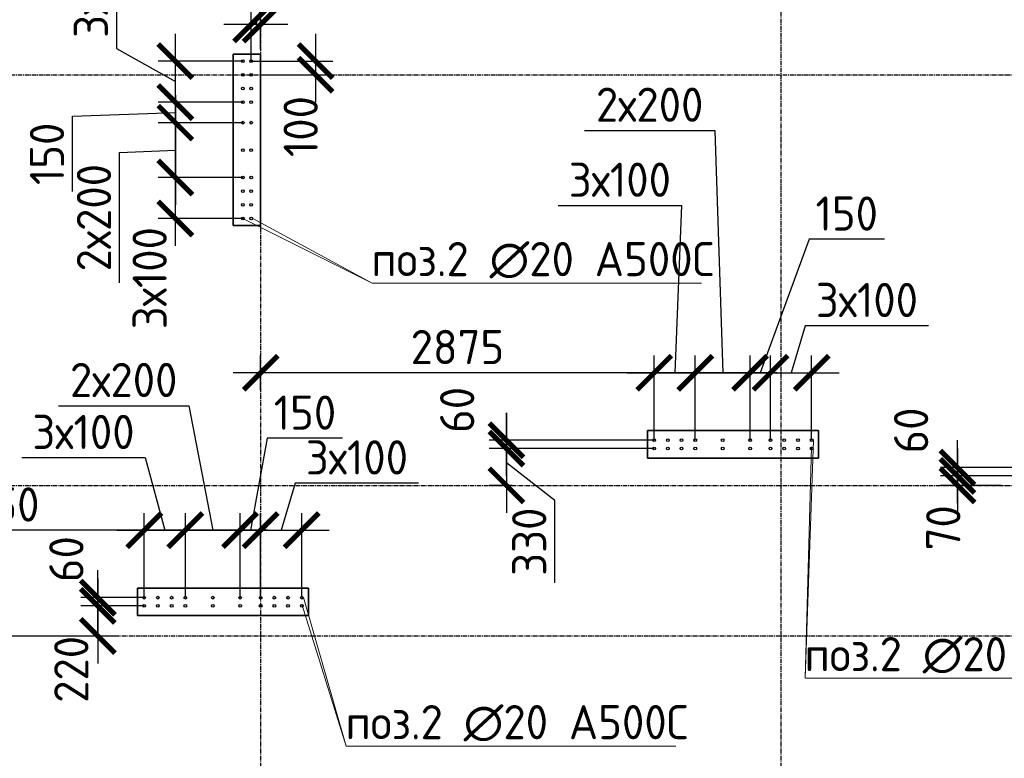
# Model space of a CAD drawing. Header units: millimetres. Extents: x -93479 to 1057970, y -66333 to 172656.
# Tile 463 of 473: x 1013049 to 1020242, y 44568 to 49964. Entities that reach past the tile are written whole.
import ezdxf

# ---------------------------------------------------------------- set-up
doc = ezdxf.new("R2010")
doc.units = ezdxf.units.MM
doc.linetypes.add('______5', pattern=[1100, 800, -100, 100, -100])
doc.linetypes.add('осевая', pattern=[50.8, 31.75, -6.35, 6.35, -6.35])
for name, color, linetype, lineweight in [('1 Стены', 3, 'Continuous', 30), ('Оси', 40, '______5', 18), ('подоснова', 151, 'Continuous', 5), ('РАЗМЕРЫ', 7, 'Continuous', 9)]:
    doc.layers.add(name, color=color, linetype=linetype, lineweight=lineweight)
doc.layers.add('Колонна_ бетон', color=7, linetype='Continuous', lineweight=50, true_color=0xb4b496)
doc.styles.add('GOST-2.304_Type-B', font='GOST_Common.ttf')
doc.dimstyles.new('СПДС', dxfattribs={"dimscale": 100, "dimtxt": 2.5, "dimasz": 2.5, "dimexe": 1.25, "dimexo": 0, "dimtad": 1, "dimdec": 0, "dimtxsty": 'GOST-2.304_Type-B', "dimblk": 'ARCHTICK', "dimcen": 2.5, "dimdle": 2, "dimadec": 0, "dimazin": 2, "dimtfac": 0.75, "dimtdec": 0, "dimtmove": 1, "dimatfit": 3, "dimfxl": 1, "dimtolj": 1, "dimarcsym": 1})

# ---------------------------------------------------------------- blocks, each defined once
blk = doc.blocks.new('_ArchTick')
at = {"color": 0, "linetype": 'ByBlock', "const_width": 0.15}
blk.add_lwpolyline([(-0.5, -0.5), (0.5, 0.5)], dxfattribs=at)
blk = doc.blocks.new('*D1116')
at = {"layer": 'DEFPOINTS', "color": 0, "ltscale": 100, "transparency": 16777216}
for p in [(1014186.2, 48811.3), (1014679.2, 48811.3), (1014679.2, 48511.3)]:
    blk.add_point(p, dxfattribs=at)
at = {"layer": 'РАЗМЕРЫ', "color": 0, "lineweight": -2, "transparency": 16777216}
for p, q in [((1014186.2, 48311.3), (1014186.2, 49011.3)), ((1014679.2, 48811.3), (1014061.2, 48811.3)), ((1014679.2, 48511.3), (1014061.2, 48511.3))]:
    blk.add_line(p, q, dxfattribs=at)
at = {"layer": 'РАЗМЕРЫ', "color": 0, "lineweight": -2, "ltscale": 100, "transparency": 16777216, "xscale": 250, "yscale": 250, "zscale": 250}
for p, rotation in [((1014186.2, 48811.3), 90), ((1014186.2, 48511.3), 270)]:
    blk.add_blockref('_ArchTick', p, dxfattribs=dict(at, rotation=rotation))
at = {"layer": 'РАЗМЕРЫ', "color": 0, "ltscale": 100, "transparency": 16777216, "insert": (1013998.5, 48075.3), "char_height": 250, "attachment_point": 5, "rotation": 90, "style": 'GOST-2.304_Type-B'}
blk.add_mtext('\\A1;3х100', dxfattribs=at)
blk = doc.blocks.new('*D1117')
at = {"layer": 'DEFPOINTS', "color": 0, "ltscale": 100, "transparency": 16777216}
for p in [(1014186.2, 49661.3), (1014679.2, 49661.3), (1014679.2, 49361.3)]:
    blk.add_point(p, dxfattribs=at)
at = {"layer": 'РАЗМЕРЫ', "color": 0, "lineweight": -2, "transparency": 16777216}
for p, q in [((1013756.8, 50654.7), (1013756.8, 49753.9)), ((1014186.2, 49161.3), (1014186.2, 49861.3)), ((1013756.8, 49753.9), (1014186.2, 49511.3)), ((1014679.2, 49661.3), (1014061.2, 49661.3)), ((1014679.2, 49361.3), (1014061.2, 49361.3))]:
    blk.add_line(p, q, dxfattribs=at)
at = {"layer": 'РАЗМЕРЫ', "color": 0, "lineweight": -2, "ltscale": 100, "transparency": 16777216, "xscale": 250, "yscale": 250, "zscale": 250}
for p, rotation in [((1014186.2, 49661.3), 90), ((1014186.2, 49361.3), 270)]:
    blk.add_blockref('_ArchTick', p, dxfattribs=dict(at, rotation=rotation))
at = {"layer": 'РАЗМЕРЫ', "color": 0, "ltscale": 100, "transparency": 16777216, "insert": (1013569.1, 50204.3), "char_height": 250, "attachment_point": 5, "rotation": 90, "style": 'GOST-2.304_Type-B'}
blk.add_mtext('\\A1;3х100', dxfattribs=at)
blk = doc.blocks.new('*D1118')
at = {"layer": 'DEFPOINTS', "color": 0, "ltscale": 100, "transparency": 16777216}
for p in [(1014679.2, 49211.3), (1014186.2, 48811.3), (1014679.2, 48811.3)]:
    blk.add_point(p, dxfattribs=at)
at = {"layer": 'РАЗМЕРЫ', "color": 0, "lineweight": -2, "transparency": 16777216}
for p, q in [((1014186.2, 49411.3), (1014186.2, 48611.3)), ((1014679.2, 49211.3), (1014061.2, 49211.3)), ((1013779.3, 48992.8), (1014186.2, 49011.3)), ((1013779.3, 48041.9), (1013779.3, 48992.8)), ((1014679.2, 48811.3), (1014061.2, 48811.3))]:
    blk.add_line(p, q, dxfattribs=at)
at = {"layer": 'РАЗМЕРЫ', "color": 0, "lineweight": -2, "ltscale": 100, "transparency": 16777216, "xscale": 250, "yscale": 250, "zscale": 250}
for p, rotation in [((1014186.2, 49211.3), 90), ((1014186.2, 48811.3), 270)]:
    blk.add_blockref('_ArchTick', p, dxfattribs=dict(at, rotation=rotation))
at = {"layer": 'РАЗМЕРЫ', "color": 0, "ltscale": 100, "transparency": 16777216, "insert": (1013591.7, 48517.3), "char_height": 250, "attachment_point": 5, "rotation": 90, "style": 'GOST-2.304_Type-B'}
blk.add_mtext('\\A1;2х200', dxfattribs=at)
blk = doc.blocks.new('*D1114')
at = {"layer": 'DEFPOINTS', "color": 0, "ltscale": 100, "transparency": 16777216}
for p in [(1014186.2, 49361.3), (1014679.2, 49361.3), (1014679.2, 49211.3)]:
    blk.add_point(p, dxfattribs=at)
at = {"layer": 'РАЗМЕРЫ', "color": 0, "lineweight": -2, "transparency": 16777216}
for p, q in [((1014186.2, 49011.3), (1014186.2, 49561.3)), ((1014679.2, 49361.3), (1014061.2, 49361.3)), ((1013436.1, 49258.8), (1014186.2, 49286.3)), ((1013436.1, 48708.3), (1013436.1, 49258.8)), ((1014679.2, 49211.3), (1014061.2, 49211.3))]:
    blk.add_line(p, q, dxfattribs=at)
at = {"layer": 'РАЗМЕРЫ', "color": 0, "lineweight": -2, "ltscale": 100, "transparency": 16777216, "xscale": 250, "yscale": 250, "zscale": 250}
for p, rotation in [((1014186.2, 49361.3), 90), ((1014186.2, 49211.3), 270)]:
    blk.add_blockref('_ArchTick', p, dxfattribs=dict(at, rotation=rotation))
at = {"layer": 'РАЗМЕРЫ', "color": 0, "ltscale": 100, "transparency": 16777216, "insert": (1013248.4, 48983.6), "char_height": 250, "attachment_point": 5, "rotation": 90, "style": 'GOST-2.304_Type-B'}
blk.add_mtext('\\A1;150', dxfattribs=at)
blk = doc.blocks.new('*D1115')
at = {"layer": 'DEFPOINTS', "color": 0, "ltscale": 100, "transparency": 16777216}
for p in [(1014739.5, 49928.6), (1014809, 49749.6), (1014739.5, 49661.3)]:
    blk.add_point(p, dxfattribs=at)
at = {"layer": 'РАЗМЕРЫ', "color": 0, "lineweight": -2, "transparency": 16777216}
for p, q in [((1014877.5, 50272.7), (1014774.3, 49928.6)), ((1015301.8, 50272.7), (1014877.5, 50272.7)), ((1014739.5, 49661.3), (1014739.5, 50053.6)), ((1014809, 49749.6), (1014809, 50053.6)), ((1015009, 49928.6), (1014539.5, 49928.6))]:
    blk.add_line(p, q, dxfattribs=at)
at = {"layer": 'РАЗМЕРЫ', "color": 0, "lineweight": -2, "ltscale": 100, "transparency": 16777216, "xscale": 250, "yscale": 250, "zscale": 250}
blk.add_blockref('_ArchTick', (1014739.5, 49928.6), dxfattribs=at)
at = {"layer": 'РАЗМЕРЫ', "color": 0, "lineweight": -2, "ltscale": 100, "transparency": 16777216, "xscale": 250, "yscale": 250, "zscale": 250, "rotation": 180}
blk.add_blockref('_ArchTick', (1014809, 49928.6), dxfattribs=at)
at = {"layer": 'РАЗМЕРЫ', "color": 0, "ltscale": 100, "transparency": 16777216, "insert": (1015089.7, 50460.6), "char_height": 250, "attachment_point": 5, "style": 'GOST-2.304_Type-B'}
blk.add_mtext('\\A1;70', dxfattribs=at)
blk = doc.blocks.new('*D1119')
at = {"layer": 'DEFPOINTS', "color": 0, "ltscale": 100, "transparency": 16777216}
for p in [(1014739.5, 49661.3), (1014809, 49561.3), (1015210.7, 49561.3)]:
    blk.add_point(p, dxfattribs=at)
at = {"layer": 'РАЗМЕРЫ', "color": 0, "lineweight": -2, "transparency": 16777216}
for p, q in [((1015210.7, 49861.3), (1015210.7, 49361.3)), ((1014739.5, 49661.3), (1015335.7, 49661.3)), ((1014809, 49561.3), (1015335.7, 49561.3))]:
    blk.add_line(p, q, dxfattribs=at)
at = {"layer": 'РАЗМЕРЫ', "color": 0, "lineweight": -2, "ltscale": 100, "transparency": 16777216, "xscale": 250, "yscale": 250, "zscale": 250}
for p, rotation in [((1015210.7, 49661.3), 270), ((1015210.7, 49561.3), 90)]:
    blk.add_blockref('_ArchTick', p, dxfattribs=dict(at, rotation=rotation))
at = {"layer": 'РАЗМЕРЫ', "color": 0, "ltscale": 100, "transparency": 16777216, "insert": (1015101.8, 49182.8), "char_height": 250, "attachment_point": 5, "rotation": 90, "style": 'GOST-2.304_Type-B'}
blk.add_mtext('\\A1;100', dxfattribs=at)
blk = doc.blocks.new('*D1128')
at = {"layer": 'DEFPOINTS', "color": 0, "ltscale": 100, "transparency": 16777216}
for p in [(1017984.3, 47384.4), (1017684.3, 46891.4), (1017984.3, 46891.4)]:
    blk.add_point(p, dxfattribs=at)
at = {"layer": 'РАЗМЕРЫ', "color": 0, "lineweight": -2, "transparency": 16777216}
for p, q in [((1016982.9, 48607), (1017883.7, 48607)), ((1017883.7, 48607), (1017834.3, 47384.4)), ((1017684.3, 46891.4), (1017684.3, 47509.4)), ((1017984.3, 46891.4), (1017984.3, 47509.4)), ((1017484.3, 47384.4), (1018184.3, 47384.4))]:
    blk.add_line(p, q, dxfattribs=at)
at = {"layer": 'РАЗМЕРЫ', "color": 0, "lineweight": -2, "ltscale": 100, "transparency": 16777216, "xscale": 250, "yscale": 250, "zscale": 250, "rotation": 180}
blk.add_blockref('_ArchTick', (1017684.3, 47384.4), dxfattribs=at)
at = {"layer": 'РАЗМЕРЫ', "color": 0, "lineweight": -2, "ltscale": 100, "transparency": 16777216, "xscale": 250, "yscale": 250, "zscale": 250}
blk.add_blockref('_ArchTick', (1017984.3, 47384.4), dxfattribs=at)
at = {"layer": 'РАЗМЕРЫ', "color": 0, "ltscale": 100, "transparency": 16777216, "insert": (1017433.3, 48794.6), "char_height": 250, "attachment_point": 5, "style": 'GOST-2.304_Type-B'}
blk.add_mtext('\\A1;3х100', dxfattribs=at)
blk = doc.blocks.new('*D1129')
at = {"layer": 'DEFPOINTS', "color": 0, "ltscale": 100, "transparency": 16777216}
for p in [(1018834.3, 47384.4), (1018534.3, 46891.4), (1018834.3, 46891.4)]:
    blk.add_point(p, dxfattribs=at)
at = {"layer": 'РАЗМЕРЫ', "color": 0, "lineweight": -2, "transparency": 16777216}
for p, q in [((1018787.5, 47728.3), (1018684.3, 47384.4)), ((1019688.3, 47728.3), (1018787.5, 47728.3)), ((1018534.3, 46891.4), (1018534.3, 47509.4)), ((1018834.3, 46891.4), (1018834.3, 47509.4)), ((1018334.3, 47384.4), (1019034.3, 47384.4))]:
    blk.add_line(p, q, dxfattribs=at)
at = {"layer": 'РАЗМЕРЫ', "color": 0, "lineweight": -2, "ltscale": 100, "transparency": 16777216, "xscale": 250, "yscale": 250, "zscale": 250, "rotation": 180}
blk.add_blockref('_ArchTick', (1018534.3, 47384.4), dxfattribs=at)
at = {"layer": 'РАЗМЕРЫ', "color": 0, "lineweight": -2, "ltscale": 100, "transparency": 16777216, "xscale": 250, "yscale": 250, "zscale": 250}
blk.add_blockref('_ArchTick', (1018834.3, 47384.4), dxfattribs=at)
at = {"layer": 'РАЗМЕРЫ', "color": 0, "ltscale": 100, "transparency": 16777216, "insert": (1019237.9, 47915.9), "char_height": 250, "attachment_point": 5, "style": 'GOST-2.304_Type-B'}
blk.add_mtext('\\A1;3х100', dxfattribs=at)
blk = doc.blocks.new('*D1130')
at = {"layer": 'DEFPOINTS', "color": 0, "ltscale": 100, "transparency": 16777216}
for p in [(1017984.3, 47384.4), (1017984.3, 46891.4), (1018384.3, 46891.4)]:
    blk.add_point(p, dxfattribs=at)
at = {"layer": 'РАЗМЕРЫ', "color": 0, "lineweight": -2, "transparency": 16777216}
for p, q in [((1017175.5, 49155.1), (1018126.3, 49155.1)), ((1018126.3, 49155.1), (1018184.3, 47384.4)), ((1017984.3, 46891.4), (1017984.3, 47509.4)), ((1018384.3, 46891.4), (1018384.3, 47509.4)), ((1018584.3, 47384.4), (1017784.3, 47384.4))]:
    blk.add_line(p, q, dxfattribs=at)
at = {"layer": 'РАЗМЕРЫ', "color": 0, "lineweight": -2, "ltscale": 100, "transparency": 16777216, "xscale": 250, "yscale": 250, "zscale": 250, "rotation": 180}
blk.add_blockref('_ArchTick', (1017984.3, 47384.4), dxfattribs=at)
at = {"layer": 'РАЗМЕРЫ', "color": 0, "lineweight": -2, "ltscale": 100, "transparency": 16777216, "xscale": 250, "yscale": 250, "zscale": 250}
blk.add_blockref('_ArchTick', (1018384.3, 47384.4), dxfattribs=at)
at = {"layer": 'РАЗМЕРЫ', "color": 0, "ltscale": 100, "transparency": 16777216, "insert": (1017650.9, 49342.8), "char_height": 250, "attachment_point": 5, "style": 'GOST-2.304_Type-B'}
blk.add_mtext('\\A1;2х200', dxfattribs=at)
blk = doc.blocks.new('*D1126')
at = {"layer": 'DEFPOINTS', "color": 0, "ltscale": 100, "transparency": 16777216}
for p in [(1018534.3, 47384.4), (1018384.3, 46891.4), (1018534.3, 46891.4)]:
    blk.add_point(p, dxfattribs=at)
at = {"layer": 'РАЗМЕРЫ', "color": 0, "lineweight": -2, "transparency": 16777216}
for p, q in [((1018815.4, 48359.9), (1018459.3, 47384.4)), ((1019365.9, 48359.9), (1018815.4, 48359.9)), ((1018384.3, 46891.4), (1018384.3, 47509.4)), ((1018534.3, 46891.4), (1018534.3, 47509.4)), ((1018184.3, 47384.4), (1018734.3, 47384.4))]:
    blk.add_line(p, q, dxfattribs=at)
at = {"layer": 'РАЗМЕРЫ', "color": 0, "lineweight": -2, "ltscale": 100, "transparency": 16777216, "xscale": 250, "yscale": 250, "zscale": 250, "rotation": 180}
blk.add_blockref('_ArchTick', (1018384.3, 47384.4), dxfattribs=at)
at = {"layer": 'РАЗМЕРЫ', "color": 0, "lineweight": -2, "ltscale": 100, "transparency": 16777216, "xscale": 250, "yscale": 250, "zscale": 250}
blk.add_blockref('_ArchTick', (1018534.3, 47384.4), dxfattribs=at)
at = {"layer": 'РАЗМЕРЫ', "color": 0, "ltscale": 100, "transparency": 16777216, "insert": (1019090.6, 48547.5), "char_height": 250, "attachment_point": 5, "style": 'GOST-2.304_Type-B'}
blk.add_mtext('\\A1;150', dxfattribs=at)
blk = doc.blocks.new('*D1127')
at = {"layer": 'DEFPOINTS', "color": 0, "ltscale": 100, "transparency": 16777216}
for p in [(1016604.5, 46891.4), (1017684.3, 46891.4), (1017684.3, 46831)]:
    blk.add_point(p, dxfattribs=at)
at = {"layer": 'РАЗМЕРЫ', "color": 0, "lineweight": -2, "transparency": 16777216}
for p, q in [((1016604.5, 46631), (1016604.5, 47091.4)), ((1017684.3, 46891.4), (1016479.5, 46891.4)), ((1017684.3, 46831), (1016479.5, 46831))]:
    blk.add_line(p, q, dxfattribs=at)
at = {"layer": 'РАЗМЕРЫ', "color": 0, "lineweight": -2, "ltscale": 100, "transparency": 16777216, "xscale": 250, "yscale": 250, "zscale": 250}
for p, rotation in [((1016604.5, 46891.4), 270), ((1016604.5, 46831), 90)]:
    blk.add_blockref('_ArchTick', p, dxfattribs=dict(at, rotation=rotation))
at = {"layer": 'РАЗМЕРЫ', "color": 0, "ltscale": 100, "transparency": 16777216, "insert": (1016244.9, 47113.2), "char_height": 250, "attachment_point": 5, "rotation": 90, "style": 'GOST-2.304_Type-B'}
blk.add_mtext('\\A1;60', dxfattribs=at)
blk = doc.blocks.new('*D1131')
at = {"layer": 'DEFPOINTS', "color": 0, "ltscale": 100, "transparency": 16777216}
for p in [(1014809.3, 47384.4), (1014809.3, 47259.5), (1017684.3, 46891.4)]:
    blk.add_point(p, dxfattribs=at)
at = {"layer": 'РАЗМЕРЫ', "color": 0, "lineweight": -2, "transparency": 16777216}
for p, q in [((1014809.3, 47259.5), (1014809.3, 47509.4)), ((1017684.3, 46891.4), (1017684.3, 47509.4)), ((1017884.3, 47384.4), (1014609.3, 47384.4))]:
    blk.add_line(p, q, dxfattribs=at)
at = {"layer": 'РАЗМЕРЫ', "color": 0, "lineweight": -2, "ltscale": 100, "transparency": 16777216, "xscale": 250, "yscale": 250, "zscale": 250, "rotation": 180}
blk.add_blockref('_ArchTick', (1014809.3, 47384.4), dxfattribs=at)
at = {"layer": 'РАЗМЕРЫ', "color": 0, "lineweight": -2, "ltscale": 100, "transparency": 16777216, "xscale": 250, "yscale": 250, "zscale": 250}
blk.add_blockref('_ArchTick', (1017684.3, 47384.4), dxfattribs=at)
at = {"layer": 'РАЗМЕРЫ', "color": 0, "ltscale": 100, "transparency": 16777216, "insert": (1016246.8, 47572.3), "char_height": 250, "attachment_point": 5, "style": 'GOST-2.304_Type-B'}
blk.add_mtext('\\A1;2875', dxfattribs=at)
blk = doc.blocks.new('*D1133')
at = {"layer": 'DEFPOINTS', "color": 0, "ltscale": 100, "transparency": 16777216}
for p in [(1019899.5, 46691.4), (1020979.3, 46691.4), (1020979.3, 46631)]:
    blk.add_point(p, dxfattribs=at)
at = {"layer": 'РАЗМЕРЫ', "color": 0, "lineweight": -2, "transparency": 16777216}
for p, q in [((1019899.5, 46431), (1019899.5, 46891.4)), ((1020979.3, 46691.4), (1019774.5, 46691.4)), ((1020979.3, 46631), (1019774.5, 46631))]:
    blk.add_line(p, q, dxfattribs=at)
at = {"layer": 'РАЗМЕРЫ', "color": 0, "lineweight": -2, "ltscale": 100, "transparency": 16777216, "xscale": 250, "yscale": 250, "zscale": 250}
for p, rotation in [((1019899.5, 46691.4), 270), ((1019899.5, 46631), 90)]:
    blk.add_blockref('_ArchTick', p, dxfattribs=dict(at, rotation=rotation))
at = {"layer": 'РАЗМЕРЫ', "color": 0, "ltscale": 100, "transparency": 16777216, "insert": (1019560.9, 46962.5), "char_height": 250, "attachment_point": 5, "rotation": 90, "style": 'GOST-2.304_Type-B'}
blk.add_mtext('\\A1;60', dxfattribs=at)
blk = doc.blocks.new('*D1144')
at = {"layer": 'DEFPOINTS', "color": 0, "ltscale": 100, "transparency": 16777216}
for p in [(1020979.3, 46631), (1019899.5, 46561.4), (1020218.4, 46561.4)]:
    blk.add_point(p, dxfattribs=at)
at = {"layer": 'РАЗМЕРЫ', "color": 0, "lineweight": -2, "transparency": 16777216}
for p, q in [((1019899.5, 46831), (1019899.5, 46361.4)), ((1020979.3, 46631), (1019774.5, 46631)), ((1020218.4, 46561.4), (1019774.5, 46561.4))]:
    blk.add_line(p, q, dxfattribs=at)
at = {"layer": 'РАЗМЕРЫ', "color": 0, "lineweight": -2, "ltscale": 100, "transparency": 16777216, "xscale": 250, "yscale": 250, "zscale": 250}
for p, rotation in [((1019899.5, 46631), 270), ((1019899.5, 46561.4), 90)]:
    blk.add_blockref('_ArchTick', p, dxfattribs=dict(at, rotation=rotation))
at = {"layer": 'РАЗМЕРЫ', "color": 0, "ltscale": 100, "transparency": 16777216, "insert": (1019795.6, 46251.6), "char_height": 250, "attachment_point": 5, "rotation": 90, "style": 'GOST-2.304_Type-B'}
blk.add_mtext('\\A1;70', dxfattribs=at)
blk = doc.blocks.new('оси2')
at = {"layer": 'Оси', "color": 7, "linetype": 'осевая', "lineweight": 25, "transparency": 33554687}
for p, q in [((1020445.5, 5465.4), (1020445.5, -20739.3)), ((1024245.5, 5465.4), (1024245.5, -20739.3)), ((979200, -1392.9), (1032582.1, -1392.9)), ((979200, -4392.9), (1032582.1, -4392.9)), ((979200, -5492.9), (1032582.1, -5492.9))]:
    blk.add_line(p, q, dxfattribs=at)
blk = doc.blocks.new('*D1440')
at = {"layer": 'DEFPOINTS', "color": 0, "ltscale": 100, "transparency": 16777216}
for p in [(1017684.3, 46891.4), (1016604.5, 46561.4), (1016646.9, 46561.4)]:
    blk.add_point(p, dxfattribs=at)
at = {"layer": 'РАЗМЕРЫ', "color": 0, "lineweight": -2, "transparency": 16777216}
for p, q in [((1016604.5, 47091.4), (1016604.5, 46361.4)), ((1017684.3, 46891.4), (1016479.5, 46891.4)), ((1016958.9, 46450.3), (1016604.5, 46726.4)), ((1016646.9, 46561.4), (1016479.5, 46561.4)), ((1016958.9, 45849.8), (1016958.9, 46450.3))]:
    blk.add_line(p, q, dxfattribs=at)
at = {"layer": 'РАЗМЕРЫ', "color": 0, "lineweight": -2, "ltscale": 100, "transparency": 16777216, "xscale": 250, "yscale": 250, "zscale": 250}
for p, rotation in [((1016604.5, 46891.4), 90), ((1016604.5, 46561.4), 270)]:
    blk.add_blockref('_ArchTick', p, dxfattribs=dict(at, rotation=rotation))
at = {"layer": 'РАЗМЕРЫ', "color": 0, "ltscale": 100, "transparency": 16777216, "insert": (1016771.2, 46150), "char_height": 250, "attachment_point": 5, "rotation": 90, "style": 'GOST-2.304_Type-B'}
blk.add_mtext('\\A1;330', dxfattribs=at)
blk = doc.blocks.new('*D1448')
at = {"layer": 'DEFPOINTS', "color": 0, "ltscale": 100, "transparency": 16777216}
for p in [(1014259.2, 46234.4), (1013959.2, 45741.4), (1014259.2, 45741.4)]:
    blk.add_point(p, dxfattribs=at)
at = {"layer": 'РАЗМЕРЫ', "color": 0, "lineweight": -2, "transparency": 16777216}
for p, q in [((1013064.7, 46764.3), (1013965.5, 46764.3)), ((1013965.5, 46764.3), (1014109.2, 46234.4)), ((1013959.2, 45741.4), (1013959.2, 46359.4)), ((1014259.2, 45741.4), (1014259.2, 46359.4)), ((1013759.2, 46234.4), (1014459.2, 46234.4))]:
    blk.add_line(p, q, dxfattribs=at)
at = {"layer": 'РАЗМЕРЫ', "color": 0, "lineweight": -2, "ltscale": 100, "transparency": 16777216, "xscale": 250, "yscale": 250, "zscale": 250, "rotation": 180}
blk.add_blockref('_ArchTick', (1013959.2, 46234.4), dxfattribs=at)
at = {"layer": 'РАЗМЕРЫ', "color": 0, "lineweight": -2, "ltscale": 100, "transparency": 16777216, "xscale": 250, "yscale": 250, "zscale": 250}
blk.add_blockref('_ArchTick', (1014259.2, 46234.4), dxfattribs=at)
at = {"layer": 'РАЗМЕРЫ', "color": 0, "ltscale": 100, "transparency": 16777216, "insert": (1013515.1, 46951.9), "char_height": 250, "attachment_point": 5, "style": 'GOST-2.304_Type-B'}
blk.add_mtext('\\A1;3х100', dxfattribs=at)
blk = doc.blocks.new('*D1449')
at = {"layer": 'DEFPOINTS', "color": 0, "ltscale": 100, "transparency": 16777216}
for p in [(1015109.2, 46234.4), (1014809.2, 45741.4), (1015109.2, 45741.4)]:
    blk.add_point(p, dxfattribs=at)
at = {"layer": 'РАЗМЕРЫ', "color": 0, "lineweight": -2, "transparency": 16777216}
for p, q in [((1015062.4, 46578.3), (1014959.2, 46234.4)), ((1015963.1, 46578.3), (1015062.4, 46578.3)), ((1014809.2, 45741.4), (1014809.2, 46359.4)), ((1015109.2, 45741.4), (1015109.2, 46359.4)), ((1014609.2, 46234.4), (1015309.2, 46234.4))]:
    blk.add_line(p, q, dxfattribs=at)
at = {"layer": 'РАЗМЕРЫ', "color": 0, "lineweight": -2, "ltscale": 100, "transparency": 16777216, "xscale": 250, "yscale": 250, "zscale": 250, "rotation": 180}
blk.add_blockref('_ArchTick', (1014809.2, 46234.4), dxfattribs=at)
at = {"layer": 'РАЗМЕРЫ', "color": 0, "lineweight": -2, "ltscale": 100, "transparency": 16777216, "xscale": 250, "yscale": 250, "zscale": 250}
blk.add_blockref('_ArchTick', (1015109.2, 46234.4), dxfattribs=at)
at = {"layer": 'РАЗМЕРЫ', "color": 0, "ltscale": 100, "transparency": 16777216, "insert": (1015512.7, 46765.9), "char_height": 250, "attachment_point": 5, "style": 'GOST-2.304_Type-B'}
blk.add_mtext('\\A1;3х100', dxfattribs=at)
blk = doc.blocks.new('*D1450')
at = {"layer": 'DEFPOINTS', "color": 0, "ltscale": 100, "transparency": 16777216}
for p in [(1014259.2, 46234.4), (1014259.2, 45741.4), (1014659.2, 45741.4)]:
    blk.add_point(p, dxfattribs=at)
at = {"layer": 'РАЗМЕРЫ', "color": 0, "lineweight": -2, "transparency": 16777216}
for p, q in [((1013333.5, 47143.9), (1014284.3, 47143.9)), ((1014284.3, 47143.9), (1014459.2, 46234.4)), ((1014259.2, 45741.4), (1014259.2, 46359.4)), ((1014659.2, 45741.4), (1014659.2, 46359.4)), ((1014859.2, 46234.4), (1014059.2, 46234.4))]:
    blk.add_line(p, q, dxfattribs=at)
at = {"layer": 'РАЗМЕРЫ', "color": 0, "lineweight": -2, "ltscale": 100, "transparency": 16777216, "xscale": 250, "yscale": 250, "zscale": 250, "rotation": 180}
blk.add_blockref('_ArchTick', (1014259.2, 46234.4), dxfattribs=at)
at = {"layer": 'РАЗМЕРЫ', "color": 0, "lineweight": -2, "ltscale": 100, "transparency": 16777216, "xscale": 250, "yscale": 250, "zscale": 250}
blk.add_blockref('_ArchTick', (1014659.2, 46234.4), dxfattribs=at)
at = {"layer": 'РАЗМЕРЫ', "color": 0, "ltscale": 100, "transparency": 16777216, "insert": (1013808.9, 47331.5), "char_height": 250, "attachment_point": 5, "style": 'GOST-2.304_Type-B'}
blk.add_mtext('\\A1;2х200', dxfattribs=at)
blk = doc.blocks.new('*D1446')
at = {"layer": 'DEFPOINTS', "color": 0, "ltscale": 100, "transparency": 16777216}
for p in [(1014809.2, 46234.4), (1014659.2, 45741.4), (1014809.2, 45741.4)]:
    blk.add_point(p, dxfattribs=at)
at = {"layer": 'РАЗМЕРЫ', "color": 0, "lineweight": -2, "transparency": 16777216}
for p, q in [((1014857.9, 46905.6), (1014734.2, 46234.4)), ((1015408.3, 46905.6), (1014857.9, 46905.6)), ((1014659.2, 45741.4), (1014659.2, 46359.4)), ((1014809.2, 45741.4), (1014809.2, 46359.4)), ((1014459.2, 46234.4), (1015009.2, 46234.4))]:
    blk.add_line(p, q, dxfattribs=at)
at = {"layer": 'РАЗМЕРЫ', "color": 0, "lineweight": -2, "ltscale": 100, "transparency": 16777216, "xscale": 250, "yscale": 250, "zscale": 250, "rotation": 180}
blk.add_blockref('_ArchTick', (1014659.2, 46234.4), dxfattribs=at)
at = {"layer": 'РАЗМЕРЫ', "color": 0, "lineweight": -2, "ltscale": 100, "transparency": 16777216, "xscale": 250, "yscale": 250, "zscale": 250}
blk.add_blockref('_ArchTick', (1014809.2, 46234.4), dxfattribs=at)
at = {"layer": 'РАЗМЕРЫ', "color": 0, "ltscale": 100, "transparency": 16777216, "insert": (1015133.1, 47093.2), "char_height": 250, "attachment_point": 5, "style": 'GOST-2.304_Type-B'}
blk.add_mtext('\\A1;150', dxfattribs=at)
blk = doc.blocks.new('*D1447')
at = {"layer": 'DEFPOINTS', "color": 0, "ltscale": 100, "transparency": 16777216}
for p in [(1013620.2, 45741.4), (1013959.2, 45741.4), (1013959.2, 45681)]:
    blk.add_point(p, dxfattribs=at)
at = {"layer": 'РАЗМЕРЫ', "color": 0, "lineweight": -2, "transparency": 16777216}
for p, q in [((1013620.2, 45481), (1013620.2, 45941.4)), ((1013959.2, 45741.4), (1013495.2, 45741.4)), ((1013959.2, 45681), (1013495.2, 45681))]:
    blk.add_line(p, q, dxfattribs=at)
at = {"layer": 'РАЗМЕРЫ', "color": 0, "lineweight": -2, "ltscale": 100, "transparency": 16777216, "xscale": 250, "yscale": 250, "zscale": 250}
for p, rotation in [((1013620.2, 45741.4), 270), ((1013620.2, 45681), 90)]:
    blk.add_blockref('_ArchTick', p, dxfattribs=dict(at, rotation=rotation))
at = {"layer": 'РАЗМЕРЫ', "color": 0, "ltscale": 100, "transparency": 16777216, "insert": (1013390.2, 46022.6), "char_height": 250, "attachment_point": 5, "rotation": 90, "style": 'GOST-2.304_Type-B'}
blk.add_mtext('\\A1;60', dxfattribs=at)
blk = doc.blocks.new('*D1451')
at = {"layer": 'DEFPOINTS', "color": 0, "ltscale": 100, "transparency": 16777216}
for p in [(1011809.3, 46234.4), (1011809.3, 46109.5), (1013959.2, 45741.4)]:
    blk.add_point(p, dxfattribs=at)
at = {"layer": 'РАЗМЕРЫ', "color": 0, "lineweight": -2, "transparency": 16777216}
for p, q in [((1011809.3, 46109.5), (1011809.3, 46359.4)), ((1013959.2, 45741.4), (1013959.2, 46359.4)), ((1014159.2, 46234.4), (1011609.3, 46234.4))]:
    blk.add_line(p, q, dxfattribs=at)
at = {"layer": 'РАЗМЕРЫ', "color": 0, "lineweight": -2, "ltscale": 100, "transparency": 16777216, "xscale": 250, "yscale": 250, "zscale": 250, "rotation": 180}
blk.add_blockref('_ArchTick', (1011809.3, 46234.4), dxfattribs=at)
at = {"layer": 'РАЗМЕРЫ', "color": 0, "lineweight": -2, "ltscale": 100, "transparency": 16777216, "xscale": 250, "yscale": 250, "zscale": 250}
blk.add_blockref('_ArchTick', (1013959.2, 46234.4), dxfattribs=at)
at = {"layer": 'РАЗМЕРЫ', "color": 0, "ltscale": 100, "transparency": 16777216, "insert": (1012884.2, 46422), "char_height": 250, "attachment_point": 5, "style": 'GOST-2.304_Type-B'}
blk.add_mtext('\\A1;2150', dxfattribs=at)
blk = doc.blocks.new('*D1452')
at = {"layer": 'DEFPOINTS', "color": 0, "ltscale": 100, "transparency": 16777216}
for p in [(1013909.2, 45681), (1012921.8, 45461.4), (1013620.2, 45461.4)]:
    blk.add_point(p, dxfattribs=at)
at = {"layer": 'РАЗМЕРЫ', "color": 0, "lineweight": -2, "transparency": 16777216}
for p, q in [((1013620.2, 45881), (1013620.2, 45261.4)), ((1013909.2, 45681), (1013495.2, 45681)), ((1012921.8, 45461.4), (1013745.2, 45461.4))]:
    blk.add_line(p, q, dxfattribs=at)
at = {"layer": 'РАЗМЕРЫ', "color": 0, "lineweight": -2, "ltscale": 100, "transparency": 16777216, "xscale": 250, "yscale": 250, "zscale": 250}
for p, rotation in [((1013620.2, 45681), 90), ((1013620.2, 45461.4), 270)]:
    blk.add_blockref('_ArchTick', p, dxfattribs=dict(at, rotation=rotation))
at = {"layer": 'РАЗМЕРЫ', "color": 0, "ltscale": 100, "transparency": 16777216, "insert": (1013426.2, 45217.2), "char_height": 250, "attachment_point": 5, "rotation": 90, "style": 'GOST-2.304_Type-B'}
blk.add_mtext('\\A1;220', dxfattribs=at)

msp = doc.modelspace()

# ---------------------------------------------------------------- linework, layer by layer
at = {"layer": '1 Стены', "color": 7, "lineweight": 0}
for p, q in [((1014809.3, 49711.4), (1014609.2, 49711.4)), ((1014609.2, 49711.4), (1014609.2, 48461.4)), ((1014609.2, 48461.4), (1014609.2, 49711.4)), ((1014609.2, 49711.3), (1014809.2, 49711.3)), ((1014609.2, 48461.3), (1014609.2, 49711.3)), ((1014609.3, 49711.4), (1014609.3, 48461.4)), ((1014809.2, 48461.4), (1014809.2, 49711.4)), ((1014809.2, 49711.4), (1014809.2, 48461.3)), ((1014809.3, 48461.4), (1014809.3, 49711.4)), ((1014609.2, 48461.4), (1014809.3, 48461.4)), ((1014809.2, 48461.4), (1014609.2, 48461.4)), ((1014809.2, 48461.3), (1014609.2, 48461.3)), ((1018884.3, 46961.4), (1017634.3, 46961.4)), ((1017634.3, 46961.4), (1017634.3, 46761.4)), ((1017634.3, 46761.4), (1017634.3, 46961.4)), ((1018884.3, 46761.4), (1018884.3, 46961.4)), ((1017634.3, 46761.4), (1018884.3, 46761.4)), ((1015159.2, 45811.4), (1013909.2, 45811.4)), ((1013909.2, 45811.4), (1013909.2, 45611.4)), ((1013909.2, 45611.4), (1013909.2, 45811.4)), ((1015159.2, 45611.4), (1015159.2, 45811.4)), ((1013909.2, 45611.4), (1015159.2, 45611.4))]:
    msp.add_line(p, q, dxfattribs=at)
at = {"layer": 'Колонна_ бетон', "color": 7, "linetype": 'Continuous', "lineweight": 35, "transparency": 33554687}
for p, q in [((1014609.2, 49711.4, 360), (1014609.2, 49711.4, 360)), ((1014609.2, 49711.4, 360), (1014809.2, 49711.4, 360)), ((1014609.2, 49711.4, 360), (1014609.2, 48461.4, 360)), ((1014809.2, 49711.4, 360), (1014809.2, 49711.4, 360)), ((1014809.2, 48461.4, 360), (1014809.2, 49711.4, 360)), ((1014809.2, 48461.4, 360), (1014609.2, 48461.4, 360)), ((1014609.2, 48461.4, 360), (1014609.2, 48461.4, 360)), ((1014809.2, 48461.4, 360), (1014809.2, 48461.4, 360)), ((1017634.2, 46961.4, 360), (1017634.2, 46761.4, 360)), ((1018884.2, 46961.4, 360), (1017634.2, 46961.4, 360)), ((1017634.2, 46961.4, 360), (1017634.2, 46961.4, 360)), ((1018884.2, 46961.4, 360), (1018884.2, 46961.4, 360)), ((1018884.2, 46761.4, 360), (1018884.2, 46961.4, 360)), ((1017634.2, 46761.4, 360), (1017634.2, 46761.4, 360)), ((1018884.2, 46761.4, 360), (1017634.2, 46761.4, 360)), ((1018884.2, 46761.4, 360), (1018884.2, 46761.4, 360)), ((1013909.2, 45611.4, 360), (1013909.2, 45811.4, 360)), ((1013909.2, 45811.4, 360), (1013909.2, 45811.4, 360)), ((1015159.2, 45811.4, 360), (1013909.2, 45811.4, 360)), ((1015159.2, 45811.4, 360), (1015159.2, 45811.4, 360)), ((1015159.2, 45811.4, 360), (1015159.2, 45611.4, 360)), ((1013909.2, 45611.4, 360), (1013909.2, 45611.4, 360)), ((1015159.2, 45611.4, 360), (1013909.2, 45611.4, 360)), ((1015159.2, 45611.4, 360), (1015159.2, 45611.4, 360))]:
    msp.add_line(p, q, dxfattribs=at)
at = {"layer": 'подоснова', "color": 7, "lineweight": 15, "ltscale": 0.3}
for p, q in [((1014679.2, 48511.3, 360), (1015622.9, 48039.9, 360)), ((1014752, 48511.9, 360), (1015622.9, 48039.9, 360)), ((1015622.9, 48039.9, 360), (1015623, 48039.9, 360)), ((1015624, 48040.1, 360), (1018029.9, 48040.1, 360)), ((1018846.8, 46891.9, 360), (1018786.9, 45153.7, 360)), ((1018834.3, 46843.5, 360), (1018786.9, 45153.7, 360)), ((1015109.2, 45693.5, 360), (1015433.8, 44656.8, 360)), ((1015121.7, 45741.9, 360), (1015433.8, 44656.8, 360)), ((1018786.9, 45153.7, 360), (1018787, 45153.7, 360)), ((1018788.1, 45154, 360), (1021194, 45154, 360)), ((1015433.8, 44656.8, 360), (1015433.9, 44656.8, 360)), ((1015435, 44657, 360), (1017840.9, 44657, 360))]:
    msp.add_line(p, q, dxfattribs=at)
at = {"layer": 'РАЗМЕРЫ', "color": 7, "linetype": 'Continuous', "lineweight": 30}
for centre in [(1014679.2, 49661.3), (1014739.5, 49661.3), (1014679.2, 49561.3), (1014739.5, 49561.3), (1014679.2, 49461.3), (1014739.5, 49461.3), (1014679.2, 49361.3), (1014739.5, 49361.3), (1014679.2, 49211.3), (1014739.5, 49211.3), (1014679.2, 49011.3), (1014739.5, 49011.3), (1014679.2, 48811.3), (1014739.5, 48811.3), (1014679.2, 48711.3), (1014739.5, 48711.3), (1014679.2, 48611.3), (1014739.5, 48611.3), (1014679.2, 48511.3), (1014739.5, 48511.3), (1017684.3, 46891.4), (1017784.3, 46891.4), (1017884.3, 46891.4), (1017984.3, 46891.4), (1018184.3, 46891.4), (1018384.3, 46891.4), (1018534.3, 46891.4), (1018634.3, 46891.4), (1018734.3, 46891.4), (1018834.3, 46891.4), (1017684.3, 46831), (1017784.3, 46831), (1017884.3, 46831), (1017984.3, 46831), (1018184.3, 46831), (1018384.3, 46831), (1018534.3, 46831), (1018634.3, 46831), (1018734.3, 46831), (1018834.3, 46831), (1013959.2, 45741.4), (1014059.2, 45741.4), (1014159.2, 45741.4), (1014259.2, 45741.4), (1014459.2, 45741.4), (1014659.2, 45741.4), (1014809.2, 45741.4), (1014909.2, 45741.4), (1015009.2, 45741.4), (1015109.2, 45741.4), (1013959.2, 45681), (1014059.2, 45681), (1014159.2, 45681), (1014259.2, 45681), (1014459.2, 45681), (1014659.2, 45681), (1014809.2, 45681), (1014909.2, 45681), (1015009.2, 45681), (1015109.2, 45681)]:
    msp.add_circle(centre, 10, dxfattribs=at)

# ---------------------------------------------------------------- block references
at = {"layer": 'РАЗМЕРЫ', "color": 7}
msp.add_blockref('оси2', (-5636.2, 50954.2, -360), dxfattribs=at)

# ---------------------------------------------------------------- texts
at = {"layer": 'подоснова', "color": 7, "ltscale": 0.3, "style": 'GOST-2.304_Type-B'}
for p in [(1015617.9, 48089.9, 360), (1018782, 45203.7, 360), (1015428.9, 44706.8, 360)]:
    msp.add_text('поз.2 ∅20 А500С', height=250, dxfattribs=at).set_placement(p)

# ---------------------------------------------------------------- dimensions: what is measured, and where the dimension line sits
at = {"layer": 'РАЗМЕРЫ', "color": 7}
for base, p1, p2, text, picture, middle in [((1014186.2, 49661.3, 360), (1014679.2, 49361.3), (1014679.2, 49661.3), '3х100', '*D1117', (1013756.8, 49816.4, 360)), ((1014186.2, 48811.3, 360), (1014679.2, 49211.3), (1014679.2, 48811.3), '2х200', '*D1118', (1013779.3, 48930.3, 360)), ((1014186.2, 48811.3, 360), (1014679.2, 48511.3), (1014679.2, 48811.3), '3х100', '*D1116', (1014186.2, 48075.3, 360))]:
    dim = msp.add_linear_dim(base=base, p1=p1, p2=p2, angle=90, text=text, dimstyle='СПДС', dxfattribs=at)
    dim.commit()
    dim.dimension.update_dxf_attribs({"geometry": picture, "text_midpoint": middle, "dimtype": 160})
for base, p1, p2, picture, middle in [((1014739.5428, 49928.5569, 360), (1014809.0487, 49749.6343, 360), (1014739.5428, 49661.3495), '*D1115', (1014940.0334, 50460.5577, 360)), ((1014809.3, 47384.4), (1017684.3, 46891.4), (1014809.3, 47259.5, -360), '*D1131', (1016246.8, 47572.3)), ((1011809.3, 46234.4), (1013959.2, 45741.4), (1011809.3, 46109.5, -360), '*D1451', (1012884.2, 46422))]:
    dim = msp.add_linear_dim(base=base, p1=p1, p2=p2, dimstyle='СПДС', dxfattribs=at)
    dim.commit()
    dim.dimension.update_dxf_attribs({"geometry": picture, "text_midpoint": middle})
for base, p1, p2, picture, middle in [((1015210.7, 49561.3), (1014739.5, 49661.3), (1014809, 49561.3), '*D1119', (1015289.4, 49182.8)), ((1014186.2, 49361.3, 360), (1014679.2, 49211.3), (1014679.2, 49361.3, 360), '*D1114', (1013436.1, 49196.3, 360)), ((1016604.5, 46891.4, 360), (1017684.3, 46831, 360), (1017684.3, 46891.4, 360), '*D1127', (1016432.5, 47113.2, 360)), ((1019899.5, 46691.4), (1020979.3, 46631), (1020979.3, 46691.4), '*D1133', (1019748.5, 46962.5)), ((1016604.5, 46561.4), (1017684.3, 46891.4, 360), (1016646.9, 46561.4, -360), '*D1440', (1016958.9, 46387.8)), ((1019899.5, 46561.4), (1020979.3, 46631), (1020218.4, 46561.4), '*D1144', (1019983.5, 46251.6)), ((1013620.2, 45741.4, 360), (1013959.2, 45681, 360), (1013959.2, 45741.4, 360), '*D1447', (1013577.8, 46022.6, 360)), ((1013620.2, 45461.4), (1013909.2, 45681, 360), (1012921.8, 45461.4, -360), '*D1452', (1013613.8, 45217.2))]:
    dim = msp.add_linear_dim(base=base, p1=p1, p2=p2, angle=90, dimstyle='СПДС', dxfattribs=at)
    dim.commit()
    dim.dimension.update_dxf_attribs({"geometry": picture, "text_midpoint": middle, "dimtype": 160})
for base, p1, p2, text, picture, middle in [((1017984.3, 47384.4, 360), (1018384.3, 46891.4), (1017984.3, 46891.4), '2х200', '*D1130', (1018063.8, 49155.1, 360)), ((1017984.3, 47384.4, 360), (1017684.3, 46891.4), (1017984.3, 46891.4), '3х100', '*D1128', (1017821.2, 48607, 360)), ((1014259.2, 46234.4, 360), (1014659.2, 45741.4), (1014259.2, 45741.4), '2х200', '*D1450', (1014221.8, 47143.9, 360)), ((1014259.2, 46234.4, 360), (1013959.2, 45741.4), (1014259.2, 45741.4), '3х100', '*D1448', (1013903, 46764.3, 360))]:
    dim = msp.add_linear_dim(base=base, p1=p1, p2=p2, text=text, dimstyle='СПДС', dxfattribs=at)
    dim.commit()
    dim.dimension.update_dxf_attribs({"geometry": picture, "text_midpoint": middle, "dimtype": 160})
for base, p1, p2, picture, middle in [((1018534.3, 47384.4, 360), (1018384.3, 46891.4), (1018534.3, 46891.4, 360), '*D1126', (1018877.9, 48359.9, 360)), ((1014809.2, 46234.4, 360), (1014659.2, 45741.4), (1014809.2, 45741.4, 360), '*D1446', (1014920.4, 46905.6, 360))]:
    dim = msp.add_linear_dim(base=base, p1=p1, p2=p2, dimstyle='СПДС', dxfattribs=at)
    dim.commit()
    dim.dimension.update_dxf_attribs({"geometry": picture, "text_midpoint": middle, "dimtype": 160})
for base, p1, p2, picture, middle in [((1018834.3, 47384.4, 360), (1018534.3, 46891.4), (1018834.3, 46891.4), '*D1129', (1018850, 47915.9, 360)), ((1015109.2, 46234.4, 360), (1014809.2, 45741.4), (1015109.2, 45741.4), '*D1449', (1015124.9, 46765.9, 360))]:
    dim = msp.add_linear_dim(base=base, p1=p1, p2=p2, text='3х100', dimstyle='СПДС', dxfattribs=at)
    dim.commit()
    dim.dimension.update_dxf_attribs({"geometry": picture, "text_midpoint": middle})

doc.saveas('drawing.dxf')
